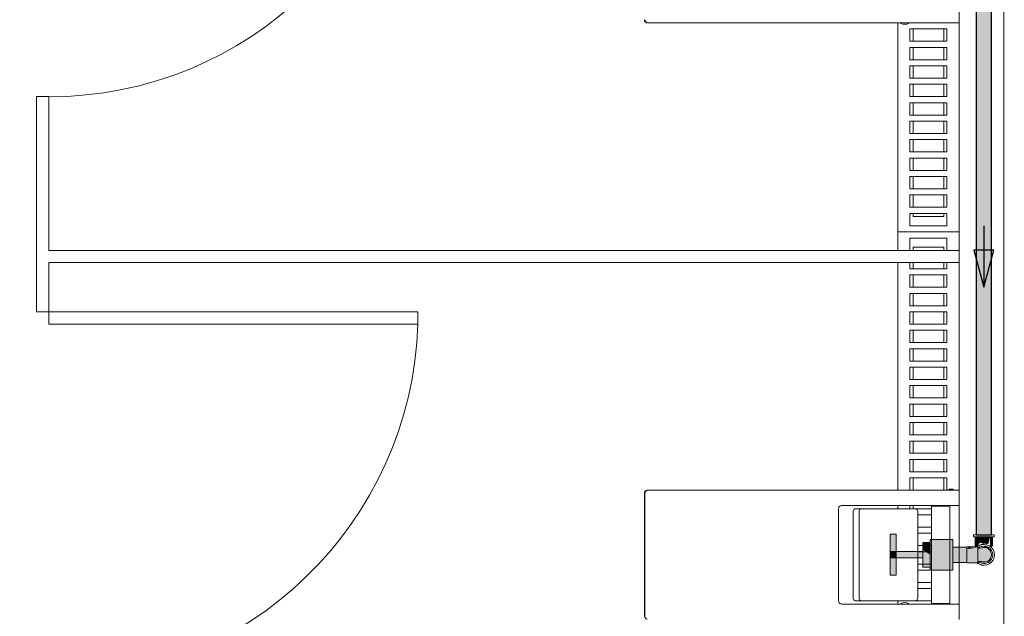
# Model space of a CAD drawing. Header units: millimetres. Extents: x 567 to 934, y -1 to 364.
# Tile 1024 of 1056: x 754.22 to 757.42, y 230.98 to 232.92. Entities that reach past the tile are written whole.
import ezdxf

# ---------------------------------------------------------------- set-up
doc = ezdxf.new("R2010")
doc.units = ezdxf.units.MM
doc.header["$MEASUREMENT"] = 0
doc.linetypes.add('HIDDEN2', pattern=[0.47625, 0.3175, -0.15875])
for name, color, linetype, lineweight in [('AF-Condutos', 140, 'Continuous', 25), ('AF-Conexões', 152, 'Continuous', 18), ('AF-Peça de utilização', 152, 'Continuous', 18), ('AF-Registro', 253, 'Continuous', 18), ('AF-Sentido conduto', 140, 'Continuous', 30), ('DI-Detalhes', 1, 'HIDDEN2', 9)]:
    doc.layers.add(name, color=color, linetype=linetype, lineweight=lineweight)
doc.layers.add('ARQ FINA', color=8, linetype='Continuous')

msp = doc.modelspace()

# ---------------------------------------------------------------- hatches: boundary and pattern name
at = {"layer": 'AF-Condutos', "linetype": 'Continuous'}
for points in [[(757.3319, 231.2465), (757.3538, 231.2465), (757.364, 233.0126), (757.3319, 233.0127)], [(757.3731, 233.0127), (757.364, 233.0127), (757.3538, 231.2465), (757.3731, 231.2465)], [(757.3814, 233.0127), (757.3731, 233.0127), (757.3731, 231.2465), (757.3814, 231.2465)]]:
    msp.add_hatch(color=151, dxfattribs=at).paths.add_polyline_path(points)
at = {"layer": 'AF-Conexões', "linetype": 'Continuous'}
for points in [[(757.3269, 231.2397), (757.3734, 231.2397), (757.3858, 231.2465), (757.3394, 231.2465)], [(757.328, 231.2103), (757.3363, 231.2103), (757.3422, 231.2397), (757.3289, 231.2397)], [(757.3449, 231.2219), (757.3564, 231.2155), (757.3564, 231.2397), (757.3422, 231.2397), (757.3364, 231.2109)], [(757.3653, 231.2166), (757.3637, 231.2397), (757.3564, 231.2397), (757.3564, 231.2183)], [(757.372, 231.2175), (757.3765, 231.2397), (757.3637, 231.2397), (757.3637, 231.2165)], [(757.3838, 231.2103), (757.3848, 231.2397), (757.3765, 231.2397), (757.3765, 231.2103)]]:
    msp.add_hatch(color=161, dxfattribs=at).paths.add_polyline_path(points)
at = {"layer": 'AF-Peça de utilização', "linetype": 'Continuous'}
for points in [[(757.3318, 231.2077), (757.3077, 231.207), (757.3017, 231.2), (757.3313, 231.2042), (757.3093, 231.2042)], [(757.3017, 231.1553), (757.334, 231.1553), (757.3374, 231.2064), (757.3017, 231.2), (757.3017, 231.163), (757.3127, 231.1647)], [(757.3741, 231.211), (757.3662, 231.2142), (757.3483, 231.2144)], [(757.3644, 231.209), (757.3497, 231.209), (757.3772, 231.2016)], [(757.367, 231.1587), (757.378, 231.1678), (757.3845, 231.1889), (757.3564, 231.1778), (757.381, 231.1798), (757.3782, 231.1931), (757.3647, 231.2044), (757.338, 231.2022), (757.3374, 231.1619)]]:
    msp.add_hatch(color=161, dxfattribs=at).paths.add_polyline_path(points)
at = {"layer": 'AF-Registro', "linetype": 'Continuous'}
for points in [[(757.0719, 231.1921), (757.0719, 231.2481), (757.0519, 231.2481), (757.0519, 231.1921)], [(757.1819, 231.2213), (757.1579, 231.2213), (757.1579, 231.1978), (757.1819, 231.1815)], [(757.2559, 231.2312), (757.1819, 231.2312), (757.1819, 231.2291), (757.2559, 231.2187)], [(757.1819, 231.2291), (757.1819, 231.2187), (757.2559, 231.2019), (757.2559, 231.2187)], [(757.2559, 231.1444), (757.2559, 231.2019), (757.1819, 231.2187), (757.1819, 231.1612)], [(757.2559, 231.2064), (757.3017, 231.2029), (757.3017, 231.205)], [(757.3017, 231.2029), (757.2559, 231.2053), (757.2559, 231.1917), (757.3017, 231.1871)], [(757.0719, 231.1713), (757.0719, 231.1921), (757.0519, 231.1921), (757.0519, 231.1713)], [(757.0719, 231.1713), (757.1579, 231.1713), (757.1579, 231.1921), (757.0719, 231.1921)], [(757.1579, 231.1435), (757.1819, 231.1417), (757.1819, 231.1815), (757.1579, 231.1978)], [(757.3017, 231.1871), (757.2559, 231.1917), (757.2559, 231.1815), (757.3017, 231.1837)], [(757.2559, 231.1815), (757.3017, 231.1769), (757.3017, 231.1837)], [(757.2559, 231.1714), (757.3017, 231.1675), (757.3017, 231.1769), (757.2559, 231.1815)], [(757.0719, 231.1153), (757.0719, 231.1713), (757.0519, 231.1713), (757.0519, 231.1153)], [(757.2559, 231.1444), (757.1819, 231.1612), (757.1819, 231.1444), (757.2559, 231.134)], [(757.1819, 231.1318), (757.2559, 231.1318), (757.2559, 231.134), (757.1819, 231.1444)], [(757.2559, 231.1577), (757.3017, 231.1586), (757.3117, 231.1629), (757.3017, 231.1674), (757.2559, 231.1714)]]:
    msp.add_hatch(color=254, dxfattribs=at).paths.add_polyline_path(points)

# ---------------------------------------------------------------- linework, layer by layer
at = {"layer": 'AF-Condutos'}
for p, q in [((757.3319, 233.0127), (757.3319, 231.2465)), ((757.3814, 231.2465), (757.3814, 233.0127)), ((757.3319, 231.2465), (757.3362, 231.2465)), ((757.3362, 231.2465), (757.3439, 231.2465)), ((757.3439, 231.2465), (757.3538, 231.2465)), ((757.3538, 231.2465), (757.3641, 231.2465)), ((757.3641, 231.2465), (757.3731, 231.2465)), ((757.3731, 231.2465), (757.3792, 231.2465)), ((757.3792, 231.2465), (757.3814, 231.2465))]:
    msp.add_line(p, q, dxfattribs=at)
at = {"layer": 'AF-Conexões'}
for p, q in [((757.3224, 231.2465), (757.3224, 231.2397)), ((757.3235, 231.2465), (757.3224, 231.2465)), ((757.3224, 231.2397), (757.3235, 231.2397)), ((757.3269, 231.2465), (757.3235, 231.2465)), ((757.3235, 231.2397), (757.3269, 231.2397)), ((757.3319, 231.2465), (757.3269, 231.2465)), ((757.3269, 231.2397), (757.328, 231.2397)), ((757.328, 231.2397), (757.3323, 231.2397)), ((757.328, 231.2397), (757.328, 231.2103)), ((757.3289, 231.2397), (757.328, 231.2397)), ((757.3318, 231.2397), (757.3289, 231.2397)), ((757.3363, 231.2397), (757.3318, 231.2397)), ((757.3323, 231.2465), (757.3319, 231.2465)), ((757.3394, 231.2465), (757.3323, 231.2465)), ((757.3323, 231.2397), (757.3394, 231.2397)), ((757.3422, 231.2397), (757.3363, 231.2397)), ((757.3476, 231.2465), (757.3394, 231.2465)), ((757.3394, 231.2397), (757.3476, 231.2397)), ((757.349, 231.2397), (757.3422, 231.2397)), ((757.3564, 231.2465), (757.3476, 231.2465)), ((757.3476, 231.2397), (757.3564, 231.2397)), ((757.3564, 231.2397), (757.349, 231.2397)), ((757.3652, 231.2465), (757.3564, 231.2465)), ((757.3637, 231.2397), (757.3564, 231.2397)), ((757.3564, 231.2397), (757.3652, 231.2397)), ((757.3706, 231.2397), (757.3637, 231.2397)), ((757.3734, 231.2465), (757.3652, 231.2465)), ((757.3652, 231.2397), (757.3734, 231.2397)), ((757.3765, 231.2397), (757.3706, 231.2397)), ((757.3804, 231.2465), (757.3734, 231.2465)), ((757.3734, 231.2397), (757.3804, 231.2397)), ((757.381, 231.2397), (757.3765, 231.2397)), ((757.3814, 231.2465), (757.3804, 231.2465)), ((757.3804, 231.2397), (757.3848, 231.2397)), ((757.3838, 231.2397), (757.381, 231.2397)), ((757.3858, 231.2465), (757.3814, 231.2465)), ((757.3848, 231.2397), (757.3838, 231.2397)), ((757.3848, 231.2397), (757.3858, 231.2397)), ((757.3848, 231.2103), (757.3848, 231.2397)), ((757.3892, 231.2465), (757.3858, 231.2465)), ((757.3858, 231.2397), (757.3892, 231.2397)), ((757.3904, 231.2465), (757.3892, 231.2465)), ((757.3892, 231.2397), (757.3904, 231.2397)), ((757.3904, 231.2397), (757.3904, 231.2465)), ((757.328, 231.2103), (757.3289, 231.2103)), ((757.3289, 231.2103), (757.3318, 231.2103)), ((757.3348, 231.2103), (757.3318, 231.2103)), ((757.3318, 231.2103), (757.3318, 231.2078)), ((757.3318, 231.2103), (757.3363, 231.2103)), ((757.3318, 231.2078), (757.3318, 231.2077)), ((757.336, 231.2103), (757.3348, 231.2103)), ((757.3374, 231.2095), (757.3351, 231.2077)), ((757.3374, 231.2103), (757.336, 231.2103)), ((757.3363, 231.2103), (757.3378, 231.2103)), ((757.3385, 231.2103), (757.3374, 231.2095)), ((757.3378, 231.2103), (757.3374, 231.2103)), ((757.3378, 231.2103), (757.3385, 231.2103)), ((757.3385, 231.2103), (757.3378, 231.2103)), ((757.3386, 231.2103), (757.3385, 231.2103)), ((757.3385, 231.2103), (757.3385, 231.2103)), ((757.3394, 231.211), (757.3386, 231.2103)), ((757.3409, 231.2116), (757.3394, 231.211)), ((757.3394, 231.211), (757.3394, 231.211)), ((757.3476, 231.2144), (757.3409, 231.2116)), ((757.3486, 231.2145), (757.3476, 231.2144)), ((757.3564, 231.2155), (757.3486, 231.2145)), ((757.3652, 231.2144), (757.3564, 231.2155)), ((757.3749, 231.2103), (757.3756, 231.2103)), ((757.3775, 231.2103), (757.3749, 231.2103)), ((757.3756, 231.2103), (757.3765, 231.2103)), ((757.3765, 231.2103), (757.381, 231.2103)), ((757.378, 231.2103), (757.3775, 231.2103)), ((757.381, 231.2103), (757.378, 231.2103)), ((757.381, 231.2057), (757.381, 231.2103)), ((757.381, 231.2103), (757.3838, 231.2103)), ((757.381, 231.2056), (757.381, 231.2057)), ((757.3838, 231.2103), (757.3848, 231.2103)), ((757.3351, 231.1553), (757.3374, 231.1536)), ((757.3374, 231.1536), (757.3394, 231.1521)), ((757.3394, 231.1521), (757.3409, 231.1514)), ((757.3409, 231.1514), (757.3473, 231.1488)), ((757.3473, 231.1488), (757.3476, 231.1487)), ((757.3476, 231.1487), (757.3486, 231.1485)), ((757.3486, 231.1485), (757.3504, 231.1483)), ((757.3504, 231.1483), (757.3549, 231.1477)), ((757.3549, 231.1477), (757.3564, 231.1475))]:
    msp.add_line(p, q, dxfattribs=at)
at = {"layer": 'AF-Peça de utilização'}
for p, q in [((757.3017, 231.2077), (757.3017, 231.2068)), ((757.3315, 231.2077), (757.3017, 231.2077)), ((757.3017, 231.2068), (757.3017, 231.2064)), ((757.3017, 231.2064), (757.3017, 231.2042)), ((757.3318, 231.2077), (757.3315, 231.2077)), ((757.334, 231.2077), (757.3318, 231.2077)), ((757.3351, 231.2077), (757.334, 231.2077)), ((757.3359, 231.2077), (757.3351, 231.2077)), ((757.3374, 231.2089), (757.3359, 231.2077)), ((757.3374, 231.2077), (757.3359, 231.2077)), ((757.3389, 231.21), (757.3374, 231.2089)), ((757.3374, 231.2076), (757.3374, 231.2077)), ((757.3374, 231.2068), (757.3374, 231.2076)), ((757.3374, 231.2064), (757.3374, 231.2068)), ((757.3374, 231.2042), (757.3374, 231.2064)), ((757.3429, 231.2061), (757.3379, 231.2023)), ((757.3392, 231.2103), (757.3389, 231.21)), ((757.3401, 231.211), (757.3392, 231.2103)), ((757.3459, 231.2134), (757.3401, 231.211)), ((757.3435, 231.2064), (757.3429, 231.2061)), ((757.3473, 231.208), (757.3435, 231.2064)), ((757.3483, 231.2144), (757.3459, 231.2134)), ((757.3497, 231.209), (757.3473, 231.208)), ((757.3528, 231.2053), (757.3475, 231.2037)), ((757.3567, 231.2155), (757.3483, 231.2144)), ((757.3571, 231.2099), (757.3497, 231.209)), ((757.3564, 231.2055), (757.3528, 231.2053)), ((757.3588, 231.2056), (757.3564, 231.2055)), ((757.3571, 231.2155), (757.3567, 231.2155)), ((757.3659, 231.2144), (757.3571, 231.2155)), ((757.3644, 231.209), (757.3571, 231.2099)), ((757.3647, 231.2044), (757.3588, 231.2056)), ((757.3713, 231.2061), (757.3644, 231.209)), ((757.3662, 231.2142), (757.3659, 231.2144)), ((757.3741, 231.211), (757.3662, 231.2142)), ((757.3772, 231.2016), (757.3713, 231.2061)), ((757.3749, 231.2103), (757.3741, 231.211)), ((757.381, 231.2056), (757.3749, 231.2103)), ((757.3811, 231.2056), (757.381, 231.2056)), ((757.3865, 231.1985), (757.3811, 231.2056)), ((757.3017, 231.2042), (757.3017, 231.2)), ((757.3017, 231.2), (757.3017, 231.1946)), ((757.3017, 231.1946), (757.3017, 231.1883)), ((757.3017, 231.1883), (757.3017, 231.1815)), ((757.3017, 231.1815), (757.3017, 231.1747)), ((757.3017, 231.1747), (757.3017, 231.1684)), ((757.3374, 231.2022), (757.3374, 231.2042)), ((757.3379, 231.2023), (757.3374, 231.2022)), ((757.3374, 231.2019), (757.3374, 231.2022)), ((757.3374, 231.2022), (757.3374, 231.2021)), ((757.3374, 231.2021), (757.3374, 231.2019)), ((757.3374, 231.2), (757.3374, 231.2019)), ((757.3374, 231.2019), (757.3374, 231.2012)), ((757.3374, 231.2012), (757.3374, 231.199)), ((757.3374, 231.1946), (757.3374, 231.2)), ((757.3374, 231.199), (757.3374, 231.1957)), ((757.3374, 231.1957), (757.3374, 231.1915)), ((757.3374, 231.1883), (757.3374, 231.1946)), ((757.3374, 231.1915), (757.3374, 231.1867)), ((757.3374, 231.1815), (757.3374, 231.1883)), ((757.3374, 231.1867), (757.3374, 231.1815)), ((757.3374, 231.1747), (757.3374, 231.1815)), ((757.3374, 231.1815), (757.3374, 231.1763)), ((757.3374, 231.1763), (757.3374, 231.1715)), ((757.3374, 231.1684), (757.3374, 231.1747)), ((757.3416, 231.2028), (757.3379, 231.2023)), ((757.3449, 231.2033), (757.3416, 231.2028)), ((757.3475, 231.2037), (757.3449, 231.2033)), ((757.3479, 231.2038), (757.3475, 231.2037)), ((757.3479, 231.2038), (757.3519, 231.2047)), ((757.3505, 231.2042), (757.3479, 231.2038)), ((757.3519, 231.2047), (757.3505, 231.2042)), ((757.3701, 231.2018), (757.3647, 231.2044)), ((757.3747, 231.198), (757.3701, 231.2018)), ((757.3782, 231.1931), (757.3747, 231.198)), ((757.3817, 231.1957), (757.3772, 231.2016)), ((757.3804, 231.1875), (757.3782, 231.1931)), ((757.3782, 231.17), (757.3804, 231.1756)), ((757.3812, 231.1815), (757.3804, 231.1875)), ((757.3804, 231.1756), (757.3812, 231.1815)), ((757.3845, 231.1889), (757.3817, 231.1957)), ((757.3817, 231.1673), (757.3845, 231.1742)), ((757.3855, 231.1815), (757.3845, 231.1889)), ((757.3845, 231.1742), (757.3855, 231.1815)), ((757.3899, 231.1903), (757.3865, 231.1985)), ((757.3911, 231.1815), (757.3899, 231.1903)), ((757.3899, 231.1727), (757.3911, 231.1815)), ((757.3017, 231.1684), (757.3017, 231.163)), ((757.3017, 231.163), (757.3017, 231.1588)), ((757.3017, 231.1588), (757.3017, 231.1567)), ((757.3017, 231.1567), (757.3017, 231.1562)), ((757.3017, 231.1562), (757.3017, 231.1553)), ((757.3017, 231.1553), (757.3073, 231.1553)), ((757.3073, 231.1553), (757.3315, 231.1553)), ((757.3315, 231.1553), (757.334, 231.1553)), ((757.334, 231.1553), (757.3351, 231.1553)), ((757.3341, 231.1567), (757.3359, 231.1553)), ((757.3351, 231.1553), (757.3359, 231.1553)), ((757.3359, 231.1553), (757.3374, 231.1553)), ((757.3359, 231.1553), (757.3374, 231.1541)), ((757.3374, 231.1715), (757.3374, 231.1673)), ((757.3374, 231.163), (757.3374, 231.1684)), ((757.3374, 231.1673), (757.3374, 231.164)), ((757.3374, 231.164), (757.3374, 231.1619)), ((757.3374, 231.1611), (757.3374, 231.163)), ((757.3374, 231.1619), (757.3374, 231.1611)), ((757.3374, 231.1609), (757.3374, 231.1611)), ((757.3374, 231.1611), (757.3374, 231.1609)), ((757.3374, 231.1608), (757.3374, 231.1609)), ((757.3374, 231.1609), (757.3374, 231.1608)), ((757.3374, 231.1592), (757.3374, 231.1608)), ((757.3374, 231.1608), (757.3375, 231.1608)), ((757.3374, 231.1588), (757.3374, 231.1592)), ((757.3374, 231.1567), (757.3374, 231.1588)), ((757.3374, 231.1562), (757.3374, 231.1567)), ((757.3374, 231.1555), (757.3374, 231.1562)), ((757.3374, 231.1553), (757.3374, 231.1555)), ((757.3374, 231.1541), (757.3389, 231.153)), ((757.3375, 231.1608), (757.3378, 231.1608)), ((757.3378, 231.1608), (757.346, 231.1601)), ((757.3378, 231.1608), (757.3429, 231.1569)), ((757.3389, 231.153), (757.3401, 231.1521)), ((757.3401, 231.1521), (757.3483, 231.1487)), ((757.3429, 231.1603), (757.3489, 231.1589)), ((757.3505, 231.1593), (757.3429, 231.1603)), ((757.3429, 231.1569), (757.3435, 231.1567)), ((757.3435, 231.1567), (757.3497, 231.1541)), ((757.346, 231.1601), (757.3505, 231.1593)), ((757.3483, 231.1487), (757.3571, 231.1475)), ((757.3489, 231.1589), (757.3505, 231.1585)), ((757.3497, 231.1541), (757.3564, 231.1532)), ((757.3505, 231.1585), (757.3515, 231.1583)), ((757.3564, 231.1589), (757.3515, 231.1583)), ((757.3515, 231.1583), (757.3516, 231.1583)), ((757.3515, 231.1583), (757.3528, 231.1577)), ((757.3516, 231.1583), (757.3545, 231.1589)), ((757.3528, 231.1577), (757.354, 231.1577)), ((757.354, 231.1577), (757.3564, 231.1575)), ((757.3545, 231.1589), (757.3548, 231.1589)), ((757.3548, 231.1589), (757.3564, 231.1591)), ((757.3564, 231.1591), (757.3606, 231.1594)), ((757.3606, 231.1594), (757.3564, 231.1589)), ((757.3564, 231.1575), (757.3588, 231.1574)), ((757.3564, 231.1532), (757.3571, 231.1531)), ((757.3571, 231.1531), (757.3616, 231.1537)), ((757.3571, 231.1475), (757.3659, 231.1487)), ((757.3588, 231.1574), (757.3646, 231.1586)), ((757.3616, 231.1537), (757.3644, 231.1541)), ((757.3644, 231.1541), (757.3697, 231.1563)), ((757.3646, 231.1586), (757.3701, 231.1612)), ((757.3659, 231.1487), (757.3741, 231.1521)), ((757.3697, 231.1563), (757.371, 231.1568)), ((757.3701, 231.1612), (757.3747, 231.1651)), ((757.371, 231.1568), (757.3713, 231.1569)), ((757.3713, 231.1569), (757.3772, 231.1614)), ((757.3741, 231.1521), (757.3811, 231.1575)), ((757.3747, 231.1651), (757.3782, 231.17)), ((757.3772, 231.1614), (757.3817, 231.1673)), ((757.3811, 231.1575), (757.3865, 231.1645)), ((757.3865, 231.1645), (757.3899, 231.1727))]:
    msp.add_line(p, q, dxfattribs=at)
at = {"layer": 'AF-Registro'}
for p, q in [((757.0519, 231.2481), (757.0519, 231.1921)), ((757.0719, 231.2481), (757.0519, 231.2481)), ((757.0719, 231.1921), (757.0719, 231.2481)), ((757.1579, 231.2213), (757.1579, 231.2196)), ((757.1819, 231.2213), (757.1579, 231.2213)), ((757.1579, 231.2196), (757.1579, 231.2112)), ((757.1579, 231.2112), (757.1579, 231.1978)), ((757.1819, 231.2312), (757.1819, 231.2291)), ((757.2559, 231.2312), (757.1819, 231.2312)), ((757.1819, 231.2291), (757.1819, 231.2213)), ((757.1819, 231.2213), (757.1819, 231.2187)), ((757.1819, 231.2196), (757.1819, 231.2213)), ((757.1819, 231.2112), (757.1819, 231.2196)), ((757.1819, 231.2187), (757.1819, 231.2019)), ((757.1819, 231.1978), (757.1819, 231.2112)), ((757.2559, 231.2291), (757.2559, 231.2312)), ((757.2559, 231.2187), (757.2559, 231.2291)), ((757.2559, 231.2064), (757.2559, 231.2187)), ((757.2559, 231.2019), (757.2559, 231.2064)), ((757.2559, 231.2064), (757.2559, 231.2053)), ((757.3017, 231.2064), (757.2559, 231.2064)), ((757.2559, 231.2053), (757.2559, 231.2001)), ((757.339, 231.2103), (757.3389, 231.21)), ((757.3394, 231.2109), (757.339, 231.2103)), ((757.0519, 231.1921), (757.0519, 231.1713)), ((757.0719, 231.1921), (757.0519, 231.1921)), ((757.0519, 231.1921), (757.0719, 231.1921)), ((757.0719, 231.1713), (757.0719, 231.1921)), ((757.1579, 231.1921), (757.0719, 231.1921)), ((757.1579, 231.1978), (757.1579, 231.1921)), ((757.1579, 231.1713), (757.1579, 231.1921)), ((757.1579, 231.1921), (757.1579, 231.1815)), ((757.1579, 231.1815), (757.1579, 231.1713)), ((757.1819, 231.2019), (757.1819, 231.1815)), ((757.1819, 231.1815), (757.1819, 231.1978)), ((757.1819, 231.1815), (757.1819, 231.1612)), ((757.1819, 231.1713), (757.1819, 231.1815)), ((757.2559, 231.1815), (757.2559, 231.2019)), ((757.2559, 231.2001), (757.2559, 231.1917)), ((757.2559, 231.1917), (757.2559, 231.1815)), ((757.2559, 231.1612), (757.2559, 231.1815)), ((757.2559, 231.1815), (757.2559, 231.1714)), ((757.0519, 231.1713), (757.0719, 231.1713)), ((757.0519, 231.1713), (757.0519, 231.1153)), ((757.0719, 231.1713), (757.0519, 231.1713)), ((757.0719, 231.1713), (757.1579, 231.1713)), ((757.0719, 231.1153), (757.0719, 231.1713)), ((757.1579, 231.1713), (757.1579, 231.1653)), ((757.1579, 231.1653), (757.1579, 231.1518)), ((757.1579, 231.1518), (757.1579, 231.1435)), ((757.1579, 231.1435), (757.1579, 231.1417)), ((757.1579, 231.1417), (757.1819, 231.1417)), ((757.1819, 231.1653), (757.1819, 231.1713)), ((757.1819, 231.1518), (757.1819, 231.1653)), ((757.1819, 231.1612), (757.1819, 231.1444)), ((757.1819, 231.1435), (757.1819, 231.1518)), ((757.1819, 231.1444), (757.1819, 231.1417)), ((757.1819, 231.1417), (757.1819, 231.1435)), ((757.1819, 231.1417), (757.1819, 231.134)), ((757.2559, 231.1714), (757.2559, 231.1664)), ((757.2559, 231.1664), (757.2559, 231.1629)), ((757.2559, 231.1629), (757.2559, 231.1626)), ((757.2559, 231.1626), (757.2559, 231.1607)), ((757.2559, 231.1567), (757.2559, 231.1612)), ((757.2559, 231.1607), (757.2559, 231.1577)), ((757.2559, 231.1577), (757.2559, 231.1567)), ((757.2559, 231.1444), (757.2559, 231.1567)), ((757.2559, 231.1567), (757.2869, 231.1567)), ((757.2559, 231.134), (757.2559, 231.1444)), ((757.2869, 231.1567), (757.3017, 231.1567)), ((757.3389, 231.153), (757.3394, 231.1521)), ((757.3394, 231.1521), (757.34, 231.1521)), ((757.0519, 231.1153), (757.0719, 231.1153)), ((757.1819, 231.134), (757.1819, 231.1318)), ((757.1819, 231.1318), (757.2559, 231.1318)), ((757.2559, 231.1318), (757.2559, 231.134))]:
    msp.add_line(p, q, dxfattribs=at)
at = {"layer": 'AF-Sentido conduto'}
for p, q in [((757.3887, 232.1723), (757.324, 232.1723)), ((757.324, 232.1723), (757.3564, 232.0515)), ((757.3564, 232.0515), (757.3887, 232.1723))]:
    msp.add_line(p, q, dxfattribs=at)
msp.add_lwpolyline([(757.3564, 232.2515), (757.3564, 232.0515)], dxfattribs=at)
at = {"layer": 'ARQ FINA', "lineweight": 5}
for p, q in [((757.2764, 232.9115), (757.2764, 232.9615)), ((756.2625, 232.9115), (756.2637, 232.9115)), ((756.2638, 232.9115), (756.2639, 232.9115)), ((757.2542, 232.9115), (756.2639, 232.9115)), ((757.0764, 232.1715), (757.0764, 232.9115)), ((757.0764, 232.9115), (757.0764, 232.2315)), ((757.2542, 232.9115), (757.2764, 232.9115)), ((757.2764, 232.9115), (757.2764, 232.1715)), ((757.1164, 232.8515), (757.1164, 232.8915)), ((757.1164, 232.8915), (757.2364, 232.8915)), ((757.1265, 232.8515), (757.1265, 232.8915)), ((757.2265, 232.8915), (757.2265, 232.8515)), ((757.2364, 232.8915), (757.2364, 232.8515)), ((757.2364, 232.8515), (757.1164, 232.8515)), ((757.1164, 232.7915), (757.1164, 232.8315)), ((757.1164, 232.8315), (757.2364, 232.8315)), ((757.1265, 232.7915), (757.1265, 232.8315)), ((757.2265, 232.8315), (757.2265, 232.7915)), ((757.2364, 232.8315), (757.2364, 232.7915)), ((757.2364, 232.7915), (757.1164, 232.7915)), ((757.1164, 232.7315), (757.1164, 232.7715)), ((757.1164, 232.7715), (757.2364, 232.7715)), ((757.1265, 232.7315), (757.1265, 232.7715)), ((757.2265, 232.7715), (757.2265, 232.7315)), ((757.2364, 232.7715), (757.2364, 232.7315)), ((757.2364, 232.7315), (757.1164, 232.7315)), ((757.1164, 232.6715), (757.1164, 232.7115)), ((757.1164, 232.7115), (757.2364, 232.7115)), ((757.1265, 232.6715), (757.1265, 232.7115)), ((757.2265, 232.7115), (757.2265, 232.6715)), ((757.2364, 232.7115), (757.2364, 232.6715)), ((754.2764, 231.9715), (754.2764, 232.6715)), ((754.3164, 232.6715), (754.2764, 232.6715)), ((754.3164, 232.6715), (754.3164, 232.1715)), ((757.2364, 232.6715), (757.1164, 232.6715)), ((757.1164, 232.6115), (757.1164, 232.6515)), ((757.1164, 232.6515), (757.2364, 232.6515)), ((757.1265, 232.6115), (757.1265, 232.6515)), ((757.2265, 232.6515), (757.2265, 232.6115)), ((757.2364, 232.6515), (757.2364, 232.6115)), ((757.2364, 232.6115), (757.1164, 232.6115)), ((757.1164, 232.5515), (757.1164, 232.5915)), ((757.1164, 232.5915), (757.2364, 232.5915)), ((757.1265, 232.5515), (757.1265, 232.5915)), ((757.2265, 232.5915), (757.2265, 232.5515)), ((757.2364, 232.5915), (757.2364, 232.5515)), ((757.2364, 232.5515), (757.1164, 232.5515)), ((757.1164, 232.4915), (757.1164, 232.5315)), ((757.1164, 232.5315), (757.2364, 232.5315)), ((757.1265, 232.4915), (757.1265, 232.5315)), ((757.2265, 232.5315), (757.2265, 232.4915)), ((757.2364, 232.5315), (757.2364, 232.4915)), ((757.2364, 232.4915), (757.1164, 232.4915)), ((757.1164, 232.4315), (757.1164, 232.4715)), ((757.1164, 232.4715), (757.2364, 232.4715)), ((757.1265, 232.4315), (757.1265, 232.4715)), ((757.2265, 232.4715), (757.2265, 232.4315)), ((757.2364, 232.4715), (757.2364, 232.4315)), ((757.2364, 232.4315), (757.1164, 232.4315)), ((757.1164, 232.3715), (757.1164, 232.4115)), ((757.1164, 232.4115), (757.2364, 232.4115)), ((757.1265, 232.3715), (757.1265, 232.4115)), ((757.2265, 232.4115), (757.2265, 232.3715)), ((757.2364, 232.4115), (757.2364, 232.3715)), ((757.2364, 232.3715), (757.1164, 232.3715)), ((757.1164, 232.3115), (757.1164, 232.3515)), ((757.1164, 232.3515), (757.2364, 232.3515)), ((757.1265, 232.3115), (757.1265, 232.3515)), ((757.2265, 232.3515), (757.2265, 232.3115)), ((757.2364, 232.3515), (757.2364, 232.3115)), ((757.2364, 232.3115), (757.1164, 232.3115)), ((757.1164, 232.2515), (757.1164, 232.2915)), ((757.1164, 232.2915), (757.2364, 232.2915)), ((757.1265, 232.2815), (757.1265, 232.2915)), ((757.2265, 232.2815), (757.1265, 232.2815)), ((757.2265, 232.2915), (757.2265, 232.2815)), ((757.2364, 232.2915), (757.2364, 232.2515)), ((757.2764, 232.2315), (757.0764, 232.2315)), ((757.0764, 232.2315), (757.0764, 232.1715)), ((757.0764, 232.2315), (757.2764, 232.2315)), ((757.2364, 232.2515), (757.1164, 232.2515)), ((757.1164, 232.1715), (757.1164, 232.2115)), ((757.1164, 232.2115), (757.2364, 232.2115)), ((757.2364, 232.2115), (757.2364, 232.1715)), ((754.3164, 232.1715), (757.2764, 232.1715)), ((757.1265, 232.1815), (757.1265, 232.1715)), ((757.2265, 232.1815), (757.1265, 232.1815)), ((757.2265, 232.1715), (757.2265, 232.1815)), ((757.2764, 232.1715), (757.2764, 232.1315)), ((754.3164, 232.1315), (754.3164, 231.9715)), ((757.2764, 232.1315), (754.3164, 232.1315)), ((757.0764, 231.3915), (757.0764, 232.1315)), ((757.0764, 232.1315), (757.0764, 231.3915)), ((757.1164, 232.1115), (757.1164, 232.1315)), ((757.2364, 232.1115), (757.1164, 232.1115)), ((757.1265, 232.1315), (757.1265, 232.1115)), ((757.2265, 232.1115), (757.2265, 232.1315)), ((757.2364, 232.1315), (757.2364, 232.1115)), ((757.2764, 232.1315), (757.2764, 231.3915)), ((757.1164, 232.0515), (757.1164, 232.0915)), ((757.1164, 232.0915), (757.2364, 232.0915)), ((757.1265, 232.0915), (757.1265, 232.0515)), ((757.2265, 232.0515), (757.2265, 232.0915)), ((757.2364, 232.0915), (757.2364, 232.0515)), ((757.2364, 232.0515), (757.1164, 232.0515)), ((757.1164, 231.9915), (757.1164, 232.0315)), ((757.1164, 232.0315), (757.2364, 232.0315)), ((757.1265, 232.0315), (757.1265, 231.9915)), ((757.2265, 231.9915), (757.2265, 232.0315)), ((757.2364, 232.0315), (757.2364, 231.9915)), ((757.2364, 231.9915), (757.1164, 231.9915)), ((754.2764, 231.9715), (754.3164, 231.9715)), ((754.3164, 231.9715), (754.3164, 231.9315)), ((754.3164, 231.9715), (755.5164, 231.9715)), ((755.5164, 231.9715), (755.5164, 231.9315)), ((757.1164, 231.9315), (757.1164, 231.9715)), ((757.1164, 231.9715), (757.2364, 231.9715)), ((757.1265, 231.9715), (757.1265, 231.9315)), ((757.2265, 231.9315), (757.2265, 231.9715)), ((757.2364, 231.9715), (757.2364, 231.9315)), ((754.3164, 231.9315), (755.5164, 231.9315)), ((757.2364, 231.9315), (757.1164, 231.9315)), ((757.1164, 231.8715), (757.1164, 231.9115)), ((757.1164, 231.9115), (757.2364, 231.9115)), ((757.1265, 231.9115), (757.1265, 231.8715)), ((757.2265, 231.8715), (757.2265, 231.9115)), ((757.2364, 231.9115), (757.2364, 231.8715)), ((757.2364, 231.8715), (757.1164, 231.8715)), ((757.1164, 231.8115), (757.1164, 231.8515)), ((757.1164, 231.8515), (757.2364, 231.8515)), ((757.1265, 231.8515), (757.1265, 231.8115)), ((757.2265, 231.8115), (757.2265, 231.8515)), ((757.2364, 231.8515), (757.2364, 231.8115)), ((757.2364, 231.8115), (757.1164, 231.8115)), ((757.1164, 231.7515), (757.1164, 231.7915)), ((757.1164, 231.7915), (757.2364, 231.7915)), ((757.1265, 231.7915), (757.1265, 231.7515)), ((757.2265, 231.7515), (757.2265, 231.7915)), ((757.2364, 231.7915), (757.2364, 231.7515)), ((757.2364, 231.7515), (757.1164, 231.7515)), ((757.1164, 231.6915), (757.1164, 231.7315)), ((757.1164, 231.7315), (757.2364, 231.7315)), ((757.1265, 231.7315), (757.1265, 231.6915)), ((757.2265, 231.6915), (757.2265, 231.7315)), ((757.2364, 231.7315), (757.2364, 231.6915)), ((757.2364, 231.6915), (757.1164, 231.6915)), ((757.1164, 231.6315), (757.1164, 231.6715)), ((757.1164, 231.6715), (757.2364, 231.6715)), ((757.1265, 231.6715), (757.1265, 231.6315)), ((757.2265, 231.6315), (757.2265, 231.6715)), ((757.2364, 231.6715), (757.2364, 231.6315)), ((757.2364, 231.6315), (757.1164, 231.6315)), ((757.1164, 231.5715), (757.1164, 231.6115)), ((757.1164, 231.6115), (757.2364, 231.6115)), ((757.1265, 231.6115), (757.1265, 231.5715)), ((757.2265, 231.5715), (757.2265, 231.6115)), ((757.2364, 231.6115), (757.2364, 231.5715)), ((757.2364, 231.5715), (757.1164, 231.5715)), ((757.1164, 231.5115), (757.1164, 231.5515)), ((757.1164, 231.5515), (757.2364, 231.5515)), ((757.1265, 231.5515), (757.1265, 231.5115)), ((757.2265, 231.5115), (757.2265, 231.5515)), ((757.2364, 231.5515), (757.2364, 231.5115)), ((757.2364, 231.5115), (757.1164, 231.5115)), ((757.1164, 231.4515), (757.1164, 231.4915)), ((757.1164, 231.4915), (757.2364, 231.4915)), ((757.1265, 231.4915), (757.1265, 231.4515)), ((757.2265, 231.4515), (757.2265, 231.4915)), ((757.2364, 231.4915), (757.2364, 231.4515)), ((757.2364, 231.4515), (757.1164, 231.4515)), ((757.1164, 231.3915), (757.1164, 231.4315)), ((757.1164, 231.4315), (757.2364, 231.4315)), ((757.1265, 231.4315), (757.1265, 231.3915)), ((757.2265, 231.3915), (757.2265, 231.4315)), ((757.2364, 231.4315), (757.2364, 231.3915)), ((756.2525, 230.9815), (756.2525, 231.3815)), ((756.2538, 230.9815), (756.2538, 231.3815)), ((756.254, 231.3815), (756.254, 230.9815)), ((756.2637, 231.3915), (756.2625, 231.3915)), ((756.2639, 231.3915), (756.2638, 231.3915)), ((756.2639, 231.3915), (757.2542, 231.3915)), ((757.2571, 231.3946), (757.2434, 231.3946)), ((757.2764, 231.3915), (757.2542, 231.3915)), ((757.2571, 231.3917), (757.2571, 231.3945)), ((757.2764, 231.3415), (757.2764, 231.3915)), ((756.8944, 231.3415), (757.2542, 231.3415)), ((757.0764, 231.3315), (757.0764, 231.3415)), ((757.0764, 231.3415), (757.0764, 231.3315)), ((757.1164, 231.3315), (757.1164, 231.3415)), ((757.1265, 231.3415), (757.1265, 231.3315)), ((757.1864, 231.3415), (757.1864, 231.3395)), ((757.1864, 231.3395), (757.2454, 231.3395)), ((757.1864, 231.3395), (757.1864, 231.0235)), ((757.2454, 231.3395), (757.2454, 231.0235)), ((757.2464, 231.3415), (757.2464, 231.0215)), ((757.2542, 231.3415), (757.2764, 231.3415)), ((757.2764, 231.3415), (757.2764, 231.0215)), ((756.8844, 231.0315), (756.8844, 231.3315)), ((756.9314, 231.0415), (756.9314, 231.3215)), ((756.9595, 231.3315), (756.9401, 231.3315)), ((756.9508, 231.3215), (756.9508, 231.0415)), ((757.1331, 231.3315), (756.9595, 231.3315)), ((757.1864, 231.3315), (757.1331, 231.3315)), ((757.1419, 231.0415), (757.1419, 231.3215)), ((757.1419, 231.3115), (757.1864, 231.3115)), ((757.1864, 231.2715), (757.1419, 231.2715)), ((757.1419, 231.2515), (757.1864, 231.2515)), ((757.1864, 231.2115), (757.1419, 231.2115)), ((757.1419, 231.1915), (757.1864, 231.1915)), ((757.1864, 231.1515), (757.1419, 231.1515)), ((757.1419, 231.1315), (757.1864, 231.1315)), ((757.1864, 231.0915), (757.1419, 231.0915)), ((757.1419, 231.0715), (757.1864, 231.0715)), ((757.2542, 231.0215), (756.8944, 231.0215)), ((756.9401, 231.0315), (756.9595, 231.0315)), ((756.9595, 231.0315), (757.1331, 231.0315)), ((757.0764, 231.0215), (757.0764, 231.0315)), ((757.0764, 231.0315), (757.0764, 231.0215)), ((757.1864, 231.0315), (757.1331, 231.0315)), ((757.1864, 231.0235), (757.1864, 231.0215)), ((757.2454, 231.0235), (757.1864, 231.0235)), ((757.2764, 231.0215), (757.2542, 231.0215)), ((757.2764, 230.9715), (757.2764, 231.0215))]:
    msp.add_line(p, q, dxfattribs=at)
for points in [[(757.2414, 231.3922), (757.242, 231.3935), (757.2433, 231.3946), (757.2445, 231.3938)], [(756.8844, 231.3315), (756.8847, 231.3337), (756.8854, 231.3359), (756.8866, 231.3378), (756.8882, 231.3393), (756.8901, 231.3405), (756.8922, 231.3413), (756.8944, 231.3415)], [(756.9314, 231.3215), (756.9316, 231.3237), (756.9322, 231.3259), (756.9333, 231.3278), (756.9347, 231.3293), (756.9363, 231.3305), (756.9382, 231.3313), (756.9401, 231.3315)], [(756.9595, 231.3315), (756.9576, 231.3313), (756.9557, 231.3305), (756.9541, 231.3293), (756.9527, 231.3278), (756.9516, 231.3259), (756.951, 231.3237), (756.9508, 231.3215)], [(757.1419, 231.3215), (757.1417, 231.3237), (757.141, 231.3259), (757.14, 231.3278), (757.1386, 231.3293), (757.1369, 231.3305), (757.1351, 231.3313), (757.1331, 231.3315)], [(756.8944, 231.0215), (756.8922, 231.0218), (756.8901, 231.0225), (756.8882, 231.0237), (756.8866, 231.0253), (756.8854, 231.0272), (756.8847, 231.0293), (756.8844, 231.0315)], [(756.9401, 231.0315), (756.9382, 231.0318), (756.9363, 231.0325), (756.9347, 231.0337), (756.9333, 231.0353), (756.9322, 231.0372), (756.9316, 231.0393), (756.9314, 231.0415)], [(756.9508, 231.0415), (756.951, 231.0393), (756.9516, 231.0372), (756.9527, 231.0353), (756.9541, 231.0337), (756.9557, 231.0325), (756.9576, 231.0318), (756.9595, 231.0315)], [(757.1331, 231.0315), (757.1351, 231.0318), (757.1369, 231.0325), (757.1386, 231.0337), (757.14, 231.0353), (757.141, 231.0372), (757.1417, 231.0393), (757.1419, 231.0415)]]:
    msp.add_lwpolyline(points, dxfattribs=at)
for centre, radius, start, end in [((754.3164, 233.8715), 1.2007, 270, 358.0908), ((757.1, 232.9365), 0.03, 244.3934, 295.6066), ((754.3164, 231.9715), 1.2007, 270, 358.0908), ((757.1, 230.9965), 0.03, 64.3934, 115.6066)]:
    msp.add_arc(centre, radius, start, end, dxfattribs=at)
for centre, major_axis, start_param, end_param in [((756.2625, 232.9215), (0, -0.01), 4.712389, 6.283185), ((756.2637, 232.9215), (0, 0.01), 1.570796, 2.879793), ((756.2638, 232.9215), (0, 0.01), 1.570796, 2.879793), ((756.2639, 232.9215), (0, -0.01), 4.712389, 6.283192), ((756.2625, 231.3815), (0, 0.01), 0, 1.570796), ((756.2637, 231.3815), (0, 0.01), 0.2618, 1.570796), ((756.2638, 231.3815), (0, 0.01), 0.2618, 1.570796), ((756.2639, 231.3815), (0, 0.01), 6.283178, 7.853981), ((756.2637, 230.9815), (0, 0.01), 1.570796, 2.879793), ((756.2638, 230.9815), (0, 0.01), 1.570796, 2.879793)]:
    msp.add_ellipse(centre, major_axis=major_axis, ratio=0.99939, start_param=start_param, end_param=end_param, dxfattribs=at)
at = {"layer": 'DI-Detalhes'}
for points in [[(748.4558, 238.9038), (757.4219, 238.9038), (757.4219, 227.3238), (748.4558, 227.3238), (748.4558, 238.9038)], [(757.4219, 238.9038), (766.2385, 238.9038), (766.2385, 227.3238), (757.4219, 227.3238), (757.4219, 238.9038)]]:
    msp.add_lwpolyline(points, dxfattribs=at)

doc.saveas('drawing.dxf')
